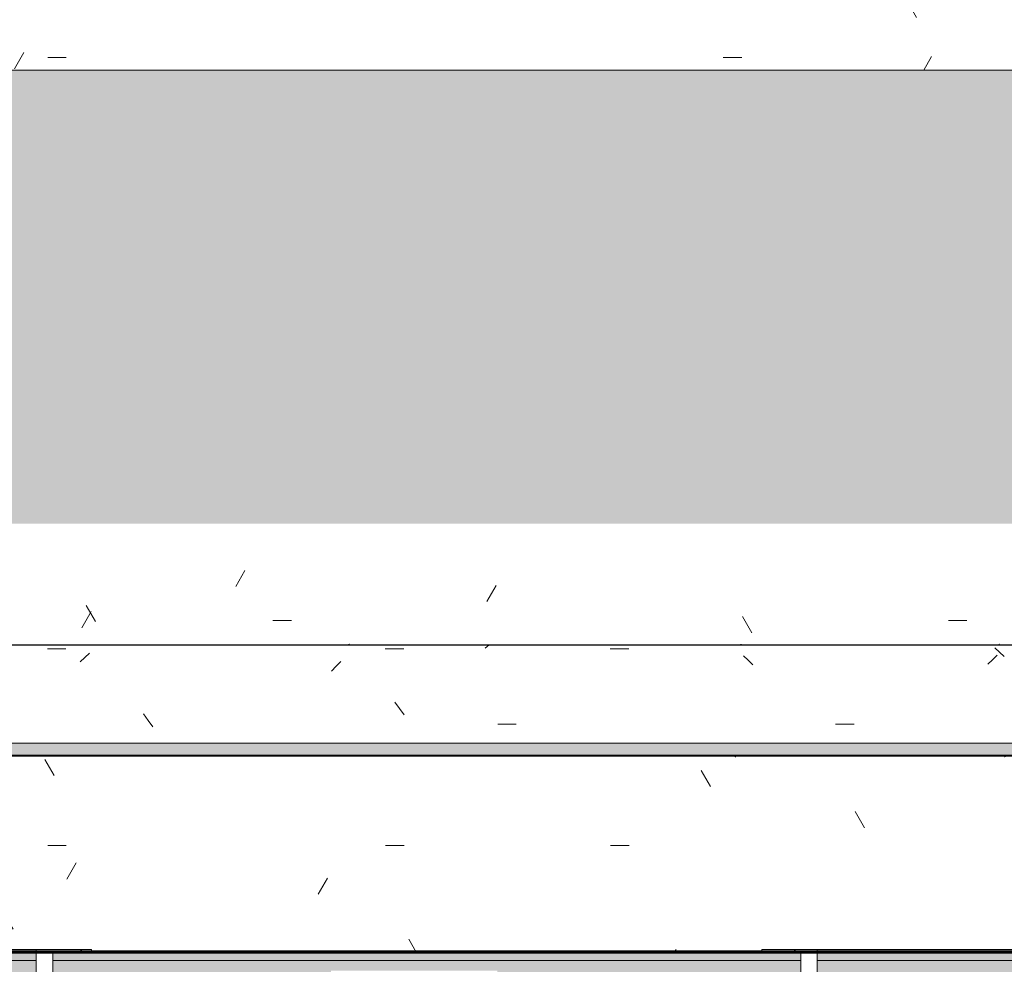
# Model space of a CAD drawing. Header units: millimetres. Extents: x -62758 to 78208, y -26429 to 33271.
# Tile 438 of 656: x -38252 to -36474, y 29860 to 31565. Entities that reach past the tile are written whole.
import ezdxf

# ---------------------------------------------------------------- set-up
doc = ezdxf.new("R2010")
doc.units = ezdxf.units.MM
for name, color, linetype, lineweight in [('A-DETL', 90, 'Continuous', 9), ('A-FLOR', 192, 'Continuous', 18), ('A-FLOR-PATT', 8, 'Continuous', 18), ('A-GENM', 13, 'Continuous', 9), ('A-GLAZ', 151, 'Continuous', 9), ('A-WALL', 113, 'Continuous', 18)]:
    doc.layers.add(name, color=color, linetype=linetype, lineweight=lineweight)
pattern_1 = [(0, (0, 0), (812.8, 203.2), [33.528, -576.072, 33.528, -576.072, -3251.2]), (0, (0, 0), (812.8, 203.2), [-1219.2, 33.528, -1185.672, 33.528, -576.072, -1422.4]), (0, (0, 0), (812.8, 203.2), [-3048, 33.528, -372.872, 33.528, -982.472]), (120, (304.8, 101.6), (-582.37636, 602.30545), [33.528, -576.072, 33.528, -576.072, -3251.2]), (120, (304.8, 101.6), (-582.37636, 602.30545), [-1219.2, 33.528, -1185.672, 33.528, -576.072, -1422.4]), (120, (304.8, 101.6), (-582.37636, 602.30545), [-3048, 33.528, -372.872, 33.528, -982.472]), (240, (406.4, 508), (-230.42364, -805.50545), [33.528, -576.072, 33.528, -576.072, -3251.2]), (240, (406.4, 508), (-230.42364, -805.50545), [-1219.2, 33.528, -1185.672, 33.528, -576.072, -1422.4]), (240, (406.4, 508), (-230.42364, -805.50545), [-3048, 33.528, -372.872, 33.528, -982.472])]
pattern_2 = [(45, (35467.05, -29804.4), (-449.013, 449.013), []), (45, (35625.8, -29804.4), (0, 898.026), []), (45, (35308.3, -29804.4), (0, 898.026), [])]
pattern_3 = [(45, (39567.05, -29804.4), (-449.013, 449.013), []), (45, (39725.8, -29804.4), (0, 898.026), []), (45, (39408.3, -29804.4), (0, 898.026), [])]

# ---------------------------------------------------------------- blocks, each defined once
blk = doc.blocks.new('FP_257-PLANTA DE IMPERMEABILIZAÇÃO - TÉRREO')
at = {"layer": 'A-GENM', "lineweight": 5}
for p, q in [((-36960.9, 30235.4), (-36961, 30235.5)), ((-36960.8, 30235.3), (-36960.9, 30235.4)), ((-36960.7, 30235.2), (-36960.8, 30235.3)), ((-36960.6, 30235.1), (-36960.7, 30235.2)), ((-36960.5, 30235), (-36960.6, 30235.1)), ((-36960.4, 30234.9), (-36960.5, 30235)), ((-36960.3, 30234.8), (-36960.4, 30234.9)), ((-36960.2, 30234.8), (-36960.3, 30234.8)), ((-36960.1, 30234.7), (-36960.2, 30234.8)), ((-36960, 30234.6), (-36960.1, 30234.7)), ((-36959.9, 30234.6), (-36960, 30234.6)), ((-36959.8, 30234.5), (-36959.9, 30234.6)), ((-36959.7, 30234.5), (-36959.8, 30234.5)), ((-36959.6, 30234.5), (-36959.7, 30234.5)), ((-36959.5, 30234.4), (-36959.6, 30234.5)), ((-36959.4, 30234.4), (-36959.5, 30234.4)), ((-36959.3, 30234.4), (-36959.4, 30234.4)), ((-36474.1, 30234.4), (-36474.2, 30234.4)), ((-36474, 30234.4), (-36474.1, 30234.4)), ((-36473.9, 30234.5), (-36474, 30234.4)), ((-36473.8, 30234.5), (-36473.9, 30234.5)), ((-36473.7, 30234.5), (-36473.8, 30234.5)), ((-36473.6, 30234.6), (-36473.7, 30234.5)), ((-36473.5, 30234.6), (-36473.6, 30234.6)), ((-36473.4, 30234.7), (-36473.5, 30234.6)), ((-36473.3, 30234.8), (-36473.4, 30234.7)), ((-36473.2, 30234.8), (-36473.3, 30234.8)), ((-36473.1, 30234.9), (-36473.2, 30234.8)), ((-36473, 30235), (-36473.1, 30234.9)), ((-36472.9, 30235.1), (-36473, 30235)), ((-36472.8, 30235.2), (-36472.9, 30235.1)), ((-36472.7, 30235.3), (-36472.8, 30235.2)), ((-36472.6, 30235.4), (-36472.7, 30235.3)), ((-36472.5, 30235.5), (-36472.6, 30235.4)), ((-35318.5, 30235.4), (-35318.6, 30235.5)), ((-35318.4, 30235.3), (-35318.5, 30235.4)), ((-35318.3, 30235.2), (-35318.4, 30235.3)), ((-35318.2, 30235.1), (-35318.3, 30235.2)), ((-35318.1, 30235), (-35318.2, 30235.1)), ((-35318, 30234.9), (-35318.1, 30235)), ((-35317.9, 30234.8), (-35318, 30234.9)), ((-35317.8, 30234.8), (-35317.9, 30234.8)), ((-35317.7, 30234.7), (-35317.8, 30234.8)), ((-35317.6, 30234.6), (-35317.7, 30234.7)), ((-35317.5, 30234.6), (-35317.6, 30234.6)), ((-35317.4, 30234.5), (-35317.5, 30234.6)), ((-35317.3, 30234.5), (-35317.4, 30234.5)), ((-35317.2, 30234.5), (-35317.3, 30234.5)), ((-35317.1, 30234.4), (-35317.2, 30234.5)), ((-35317, 30234.4), (-35317.1, 30234.4)), ((-35316.9, 30234.4), (-35317, 30234.4))]:
    blk.add_line(p, q, dxfattribs=at)
blk = doc.blocks.new('FP_258-PLANTA DE IMPERMEABILIZAÇÃO - TÉRREO')
at = {"layer": 'A-GENM', "lineweight": 5}
for p, q in [((-37657.8, 30436.9), (-37657.9, 30436.8)), ((-37657.7, 30437), (-37657.8, 30436.9)), ((-37657.6, 30437.1), (-37657.7, 30437)), ((-37657.5, 30437.2), (-37657.6, 30437.1)), ((-37657.4, 30437.2), (-37657.5, 30437.2)), ((-37657.3, 30437.3), (-37657.4, 30437.2)), ((-37657.2, 30437.3), (-37657.3, 30437.3)), ((-37657.1, 30437.4), (-37657.2, 30437.3)), ((-37657, 30437.4), (-37657.1, 30437.4)), ((-37656.9, 30437.4), (-37657, 30437.4)), ((-37656.8, 30437.5), (-37656.9, 30437.4)), ((-37656.7, 30437.5), (-37656.8, 30437.5)), ((-37656.6, 30437.5), (-37656.7, 30437.5)), ((-36950, 30437.5), (-36950.1, 30437.5)), ((-36949.9, 30437.5), (-36950, 30437.5)), ((-36949.8, 30437.4), (-36949.9, 30437.5)), ((-36949.7, 30437.4), (-36949.8, 30437.4)), ((-36949.6, 30437.4), (-36949.7, 30437.4)), ((-36949.5, 30437.3), (-36949.6, 30437.4)), ((-36949.4, 30437.3), (-36949.5, 30437.3)), ((-36949.3, 30437.2), (-36949.4, 30437.3)), ((-36949.2, 30437.2), (-36949.3, 30437.2)), ((-36949.1, 30437.1), (-36949.2, 30437.2)), ((-36949, 30437), (-36949.1, 30437.1)), ((-36948.9, 30436.9), (-36949, 30437)), ((-36948.8, 30436.8), (-36948.9, 30436.9)), ((-36484.2, 30437.2), (-36484.3, 30437.2)), ((-36484.1, 30437.3), (-36484.2, 30437.2)), ((-36484, 30437.4), (-36484.1, 30437.3)), ((-36483.9, 30437.4), (-36484, 30437.4)), ((-36483.8, 30437.4), (-36483.9, 30437.4)), ((-36483.7, 30437.5), (-36483.8, 30437.4)), ((-36483.6, 30437.5), (-36483.7, 30437.5)), ((-36483.4, 30437.5), (-36483.6, 30437.5)), ((-36483.3, 30437.5), (-36483.4, 30437.5))]:
    blk.add_line(p, q, dxfattribs=at)
blk = doc.blocks.new('FP_259-PLANTA DE IMPERMEABILIZAÇÃO - TÉRREO')
at = {"layer": 'A-GENM', "lineweight": 5}
blk.add_line((-37411.1, 30436.8), (-37411.3, 30436.7), dxfattribs=at)
blk = doc.blocks.new('FP_260-PLANTA DE IMPERMEABILIZAÇÃO - TÉRREO')
at = {"layer": 'A-GENM', "lineweight": 5}
for p, q in [((-36960.9, 30235.4), (-36961, 30235.5)), ((-36960.8, 30235.3), (-36960.9, 30235.4)), ((-36960.7, 30235.2), (-36960.8, 30235.3)), ((-36960.6, 30235.1), (-36960.7, 30235.2)), ((-36960.5, 30235), (-36960.6, 30235.1)), ((-36960.4, 30234.9), (-36960.5, 30235)), ((-36960.3, 30234.8), (-36960.4, 30234.9)), ((-36960.2, 30234.8), (-36960.3, 30234.8)), ((-36960.1, 30234.7), (-36960.2, 30234.8)), ((-36960, 30234.6), (-36960.1, 30234.7)), ((-36959.9, 30234.6), (-36960, 30234.6)), ((-36959.8, 30234.5), (-36959.9, 30234.6)), ((-36959.7, 30234.5), (-36959.8, 30234.5)), ((-36959.6, 30234.5), (-36959.7, 30234.5)), ((-36959.5, 30234.4), (-36959.6, 30234.5)), ((-36959.4, 30234.4), (-36959.5, 30234.4)), ((-36959.3, 30234.4), (-36959.4, 30234.4)), ((-36474.1, 30234.4), (-36474.2, 30234.4)), ((-36474, 30234.4), (-36474.1, 30234.4)), ((-36473.9, 30234.5), (-36474, 30234.4)), ((-36473.8, 30234.5), (-36473.9, 30234.5)), ((-36473.7, 30234.5), (-36473.8, 30234.5)), ((-36473.6, 30234.6), (-36473.7, 30234.5)), ((-36473.5, 30234.6), (-36473.6, 30234.6)), ((-36473.4, 30234.7), (-36473.5, 30234.6)), ((-36473.3, 30234.8), (-36473.4, 30234.7)), ((-36473.2, 30234.8), (-36473.3, 30234.8)), ((-36473.1, 30234.9), (-36473.2, 30234.8)), ((-36473, 30235), (-36473.1, 30234.9)), ((-36472.9, 30235.1), (-36473, 30235)), ((-36472.8, 30235.2), (-36472.9, 30235.1)), ((-36472.7, 30235.3), (-36472.8, 30235.2)), ((-36472.6, 30235.4), (-36472.7, 30235.3)), ((-36472.5, 30235.5), (-36472.6, 30235.4)), ((-35318.5, 30235.4), (-35318.6, 30235.5)), ((-35318.4, 30235.3), (-35318.5, 30235.4)), ((-35318.3, 30235.2), (-35318.4, 30235.3)), ((-35318.2, 30235.1), (-35318.3, 30235.2)), ((-35318.1, 30235), (-35318.2, 30235.1)), ((-35318, 30234.9), (-35318.1, 30235)), ((-35317.9, 30234.8), (-35318, 30234.9)), ((-35317.8, 30234.8), (-35317.9, 30234.8)), ((-35317.7, 30234.7), (-35317.8, 30234.8)), ((-35317.6, 30234.6), (-35317.7, 30234.7)), ((-35317.5, 30234.6), (-35317.6, 30234.6)), ((-35317.4, 30234.5), (-35317.5, 30234.6)), ((-35317.3, 30234.5), (-35317.4, 30234.5)), ((-35317.2, 30234.5), (-35317.3, 30234.5)), ((-35317.1, 30234.4), (-35317.2, 30234.5)), ((-35317, 30234.4), (-35317.1, 30234.4)), ((-35316.9, 30234.4), (-35317, 30234.4))]:
    blk.add_line(p, q, dxfattribs=at)
blk = doc.blocks.new('FP_261-PLANTA DE IMPERMEABILIZAÇÃO - TÉRREO')
at = {"layer": 'A-GENM', "lineweight": 5}
for p, q in [((-37657.7, 30436.9), (-37657.8, 30436.8)), ((-37657.6, 30437), (-37657.7, 30436.9)), ((-37657.5, 30437.1), (-37657.6, 30437)), ((-37657.4, 30437.2), (-37657.5, 30437.2)), ((-37657.5, 30437.2), (-37657.5, 30437.1)), ((-37657.3, 30437.3), (-37657.4, 30437.2)), ((-37657.2, 30437.3), (-37657.3, 30437.3)), ((-37657.1, 30437.4), (-37657.2, 30437.3)), ((-37657, 30437.4), (-37657.1, 30437.4)), ((-37656.9, 30437.4), (-37657, 30437.4)), ((-37656.8, 30437.5), (-37656.9, 30437.4)), ((-37656.7, 30437.5), (-37656.8, 30437.5)), ((-37656.6, 30437.5), (-37656.7, 30437.5)), ((-36950, 30437.5), (-36950.1, 30437.5)), ((-36949.9, 30437.5), (-36950, 30437.5)), ((-36949.8, 30437.4), (-36949.9, 30437.5)), ((-36949.7, 30437.4), (-36949.8, 30437.4)), ((-36949.6, 30437.4), (-36949.7, 30437.4)), ((-36949.5, 30437.3), (-36949.6, 30437.4)), ((-36949.4, 30437.3), (-36949.5, 30437.3)), ((-36949.3, 30437.2), (-36949.4, 30437.3)), ((-36949.2, 30437.2), (-36949.3, 30437.2)), ((-36949.1, 30437.1), (-36949.2, 30437.2)), ((-36949, 30437), (-36949.1, 30437.1)), ((-36948.9, 30436.9), (-36949, 30437)), ((-36948.8, 30436.8), (-36948.9, 30436.9)), ((-36484.2, 30437.2), (-36484.3, 30437.2)), ((-36484.1, 30437.3), (-36484.2, 30437.2)), ((-36484, 30437.3), (-36484.1, 30437.3)), ((-36483.9, 30437.4), (-36484, 30437.3)), ((-36483.7, 30437.4), (-36483.9, 30437.4)), ((-36483.6, 30437.5), (-36483.7, 30437.4)), ((-36483.5, 30437.5), (-36483.6, 30437.5)), ((-36483.4, 30437.5), (-36483.5, 30437.5)), ((-36483.3, 30437.5), (-36483.4, 30437.5))]:
    blk.add_line(p, q, dxfattribs=at)
blk = doc.blocks.new('FP_262-PLANTA DE IMPERMEABILIZAÇÃO - TÉRREO')
at = {"layer": 'A-GENM', "lineweight": 5}
for p, q in [((-36961.1, 30235.5), (-36961.2, 30235.6)), ((-36961, 30235.4), (-36961.1, 30235.5)), ((-36960.9, 30235.3), (-36961, 30235.4)), ((-36960.8, 30235.2), (-36960.9, 30235.3)), ((-36960.7, 30235.1), (-36960.8, 30235.2)), ((-36960.6, 30235), (-36960.7, 30235.1)), ((-36960.5, 30234.9), (-36960.6, 30235)), ((-36960.4, 30234.8), (-36960.5, 30234.9)), ((-36960.3, 30234.7), (-36960.4, 30234.8)), ((-36960.2, 30234.7), (-36960.3, 30234.7)), ((-36960.1, 30234.6), (-36960.2, 30234.7)), ((-36960, 30234.6), (-36960.1, 30234.6)), ((-36959.9, 30234.5), (-36960, 30234.6)), ((-36959.8, 30234.5), (-36959.9, 30234.5)), ((-36959.7, 30234.5), (-36959.8, 30234.5)), ((-36959.6, 30234.4), (-36959.7, 30234.5)), ((-36959.5, 30234.4), (-36959.6, 30234.4)), ((-36959.4, 30234.4), (-36959.5, 30234.4)), ((-36474, 30234.4), (-36474.1, 30234.4)), ((-36473.9, 30234.4), (-36474, 30234.4)), ((-36473.8, 30234.5), (-36473.9, 30234.4)), ((-36473.7, 30234.5), (-36473.8, 30234.5)), ((-36473.6, 30234.5), (-36473.7, 30234.5)), ((-36473.5, 30234.6), (-36473.6, 30234.5)), ((-36473.4, 30234.6), (-36473.5, 30234.6)), ((-36473.3, 30234.7), (-36473.4, 30234.6)), ((-36473.2, 30234.8), (-36473.3, 30234.7)), ((-36473.1, 30234.8), (-36473.2, 30234.8)), ((-36473, 30234.9), (-36473.1, 30234.8)), ((-36472.9, 30235), (-36473, 30234.9)), ((-36472.8, 30235.1), (-36472.9, 30235)), ((-36472.7, 30235.2), (-36472.8, 30235.1)), ((-36472.6, 30235.3), (-36472.7, 30235.2)), ((-36472.5, 30235.4), (-36472.6, 30235.3)), ((-36472.4, 30235.5), (-36472.5, 30235.4)), ((-35318.5, 30235.4), (-35318.6, 30235.5)), ((-35318.4, 30235.3), (-35318.5, 30235.4)), ((-35318.3, 30235.2), (-35318.4, 30235.3)), ((-35318.2, 30235.1), (-35318.3, 30235.2)), ((-35318.1, 30235), (-35318.2, 30235.1)), ((-35318, 30234.9), (-35318.1, 30235)), ((-35317.9, 30234.8), (-35318, 30234.9)), ((-35317.8, 30234.8), (-35317.9, 30234.8)), ((-35317.7, 30234.7), (-35317.8, 30234.8)), ((-35317.6, 30234.6), (-35317.7, 30234.7)), ((-35317.5, 30234.6), (-35317.6, 30234.6)), ((-35317.4, 30234.5), (-35317.5, 30234.6)), ((-35317.3, 30234.5), (-35317.4, 30234.5)), ((-35317.2, 30234.5), (-35317.3, 30234.5)), ((-35317.1, 30234.4), (-35317.2, 30234.5)), ((-35317, 30234.4), (-35317.1, 30234.4)), ((-35316.9, 30234.4), (-35317, 30234.4))]:
    blk.add_line(p, q, dxfattribs=at)
blk = doc.blocks.new('FP_263-PLANTA DE IMPERMEABILIZAÇÃO - TÉRREO')
at = {"layer": 'A-GENM', "lineweight": 5}
for p, q in [((-37657.7, 30436.9), (-37657.8, 30436.8)), ((-37657.6, 30437), (-37657.7, 30436.9)), ((-37657.5, 30437.1), (-37657.6, 30437)), ((-37657.4, 30437.2), (-37657.5, 30437.1)), ((-37657.3, 30437.2), (-37657.4, 30437.2)), ((-37657.2, 30437.3), (-37657.3, 30437.2)), ((-37657.1, 30437.3), (-37657.2, 30437.3)), ((-37657, 30437.4), (-37657.1, 30437.3)), ((-37656.9, 30437.4), (-37657, 30437.4)), ((-37656.8, 30437.4), (-37656.9, 30437.4)), ((-37656.7, 30437.5), (-37656.8, 30437.4)), ((-37656.6, 30437.5), (-37656.7, 30437.5)), ((-37656.5, 30437.5), (-37656.6, 30437.5)), ((-36950, 30437.5), (-36950.1, 30437.5)), ((-36949.9, 30437.5), (-36950, 30437.5)), ((-36949.8, 30437.4), (-36949.9, 30437.5)), ((-36949.7, 30437.4), (-36949.8, 30437.4)), ((-36949.6, 30437.4), (-36949.7, 30437.4)), ((-36949.5, 30437.3), (-36949.6, 30437.4)), ((-36949.4, 30437.2), (-36949.5, 30437.3)), ((-36949.5, 30437.3), (-36949.5, 30437.3)), ((-36949.3, 30437.2), (-36949.4, 30437.2)), ((-36949.2, 30437.1), (-36949.3, 30437.2)), ((-36949.1, 30437), (-36949.2, 30437.1)), ((-36949, 30436.9), (-36949.1, 30437)), ((-36948.9, 30436.8), (-36949, 30436.9)), ((-36484.2, 30437.2), (-36484.3, 30437.2)), ((-36484.1, 30437.3), (-36484.2, 30437.2)), ((-36484, 30437.3), (-36484.1, 30437.3)), ((-36483.9, 30437.4), (-36484, 30437.3)), ((-36483.8, 30437.4), (-36483.9, 30437.4)), ((-36483.7, 30437.4), (-36483.8, 30437.4)), ((-36483.6, 30437.5), (-36483.7, 30437.4)), ((-36483.5, 30437.5), (-36483.6, 30437.5)), ((-36483.4, 30437.5), (-36483.5, 30437.5))]:
    blk.add_line(p, q, dxfattribs=at)
blk = doc.blocks.new('FP_264-PLANTA DE IMPERMEABILIZAÇÃO - TÉRREO')
at = {"layer": 'A-GENM', "lineweight": 5}
for p, q in [((-36961, 30235.4), (-36961.1, 30235.6)), ((-36960.9, 30235.3), (-36961, 30235.4)), ((-36960.8, 30235.2), (-36960.9, 30235.3)), ((-36960.7, 30235.1), (-36960.8, 30235.2)), ((-36960.6, 30235), (-36960.7, 30235.1)), ((-36960.5, 30234.9), (-36960.6, 30235)), ((-36960.4, 30234.8), (-36960.5, 30234.9)), ((-36960.3, 30234.8), (-36960.4, 30234.8)), ((-36960.2, 30234.7), (-36960.3, 30234.8)), ((-36960.1, 30234.6), (-36960.2, 30234.7)), ((-36960, 30234.6), (-36960.1, 30234.6)), ((-36959.9, 30234.5), (-36960, 30234.6)), ((-36959.8, 30234.5), (-36959.9, 30234.5)), ((-36959.7, 30234.5), (-36959.8, 30234.5)), ((-36959.6, 30234.4), (-36959.7, 30234.5)), ((-36959.5, 30234.4), (-36959.6, 30234.4)), ((-36959.4, 30234.4), (-36959.5, 30234.4)), ((-36474, 30234.4), (-36474.1, 30234.4)), ((-36473.9, 30234.4), (-36474, 30234.4)), ((-36473.8, 30234.5), (-36473.9, 30234.4)), ((-36473.7, 30234.5), (-36473.8, 30234.5)), ((-36473.6, 30234.5), (-36473.7, 30234.5)), ((-36473.5, 30234.6), (-36473.6, 30234.5)), ((-36473.4, 30234.6), (-36473.5, 30234.6)), ((-36473.3, 30234.7), (-36473.4, 30234.6)), ((-36473.2, 30234.8), (-36473.3, 30234.7)), ((-36473.1, 30234.8), (-36473.2, 30234.8)), ((-36473, 30234.9), (-36473.1, 30234.8)), ((-36472.9, 30235), (-36473, 30234.9)), ((-36472.8, 30235.1), (-36472.9, 30235)), ((-36472.7, 30235.2), (-36472.8, 30235.1)), ((-36472.6, 30235.3), (-36472.7, 30235.2)), ((-36472.5, 30235.4), (-36472.6, 30235.3)), ((-36472.4, 30235.5), (-36472.5, 30235.4)), ((-35318.5, 30235.4), (-35318.6, 30235.5)), ((-35318.4, 30235.3), (-35318.5, 30235.4)), ((-35318.3, 30235.2), (-35318.4, 30235.3)), ((-35318.2, 30235.1), (-35318.3, 30235.2)), ((-35318.1, 30235), (-35318.2, 30235.1)), ((-35318, 30234.9), (-35318.1, 30235)), ((-35317.9, 30234.8), (-35318, 30234.9)), ((-35317.8, 30234.8), (-35317.9, 30234.8)), ((-35317.7, 30234.7), (-35317.8, 30234.8)), ((-35317.6, 30234.6), (-35317.7, 30234.7)), ((-35317.5, 30234.6), (-35317.6, 30234.6)), ((-35317.4, 30234.5), (-35317.5, 30234.6)), ((-35317.3, 30234.5), (-35317.4, 30234.5)), ((-35317.2, 30234.5), (-35317.3, 30234.5)), ((-35317.1, 30234.4), (-35317.2, 30234.5)), ((-35317, 30234.4), (-35317.1, 30234.4)), ((-35316.9, 30234.4), (-35317, 30234.4))]:
    blk.add_line(p, q, dxfattribs=at)
blk = doc.blocks.new('FP_265-PLANTA DE IMPERMEABILIZAÇÃO - TÉRREO')
at = {"layer": 'A-GENM', "lineweight": 5}
for p, q in [((-37657.7, 30436.9), (-37657.8, 30436.8)), ((-37657.6, 30437), (-37657.7, 30436.9)), ((-37657.5, 30437.1), (-37657.6, 30437)), ((-37657.4, 30437.2), (-37657.5, 30437.1)), ((-37657.3, 30437.2), (-37657.4, 30437.2)), ((-37657.2, 30437.3), (-37657.3, 30437.2)), ((-37657.1, 30437.3), (-37657.2, 30437.3)), ((-37657, 30437.4), (-37657.1, 30437.3)), ((-37656.9, 30437.4), (-37657, 30437.4)), ((-37656.8, 30437.5), (-37656.9, 30437.4)), ((-37656.7, 30437.5), (-37656.8, 30437.5)), ((-37656.6, 30437.5), (-37656.7, 30437.5)), ((-37656.5, 30437.5), (-37656.6, 30437.5)), ((-36950.1, 30437.5), (-36950.2, 30437.5)), ((-36950, 30437.5), (-36950.1, 30437.5)), ((-36949.9, 30437.4), (-36950, 30437.5)), ((-36949.8, 30437.4), (-36949.9, 30437.4)), ((-36949.7, 30437.4), (-36949.8, 30437.4)), ((-36949.6, 30437.3), (-36949.7, 30437.4)), ((-36949.5, 30437.3), (-36949.6, 30437.3)), ((-36949.4, 30437.2), (-36949.5, 30437.3)), ((-36949.3, 30437.2), (-36949.4, 30437.2)), ((-36949.2, 30437.1), (-36949.3, 30437.2)), ((-36949.1, 30437), (-36949.2, 30437.1)), ((-36949, 30436.9), (-36949.1, 30437)), ((-36948.9, 30436.8), (-36949, 30436.9)), ((-36484.2, 30437.2), (-36484.3, 30437.1)), ((-36484.1, 30437.3), (-36484.2, 30437.2)), ((-36484, 30437.3), (-36484.1, 30437.3)), ((-36483.9, 30437.4), (-36484, 30437.3)), ((-36483.8, 30437.4), (-36483.9, 30437.4)), ((-36483.7, 30437.4), (-36483.8, 30437.4)), ((-36483.6, 30437.5), (-36483.7, 30437.4)), ((-36483.5, 30437.5), (-36483.6, 30437.5)), ((-36483.4, 30437.5), (-36483.5, 30437.5))]:
    blk.add_line(p, q, dxfattribs=at)
blk = doc.blocks.new('FP_266-PLANTA DE IMPERMEABILIZAÇÃO - TÉRREO')
at = {"layer": 'A-GENM', "color": 130, "lineweight": 5}
blk.add_line((-41332, 30235.6), (-33760.6, 30235.6), dxfattribs=at)
at = {"layer": 'A-GENM', "lineweight": 5}
for p, q in [((-36962.2, 30237.2), (-36962.3, 30237.4)), ((-36962.1, 30237.1), (-36962.2, 30237.2)), ((-36962, 30236.9), (-36962.1, 30237.1)), ((-36961.9, 30236.7), (-36962, 30236.9)), ((-36961.8, 30236.5), (-36961.9, 30236.7)), ((-36961.7, 30236.4), (-36961.8, 30236.5)), ((-36961.6, 30236.2), (-36961.7, 30236.4)), ((-36961.5, 30236.1), (-36961.6, 30236.2)), ((-36961.4, 30235.9), (-36961.5, 30236.1)), ((-36961.3, 30235.8), (-36961.4, 30235.9)), ((-36961.2, 30235.7), (-36961.3, 30235.8)), ((-36961.1, 30235.5), (-36961.2, 30235.7)), ((-36961, 30235.4), (-36961.1, 30235.5)), ((-36960.9, 30235.3), (-36961, 30235.4)), ((-36960.8, 30235.2), (-36960.9, 30235.3)), ((-36960.7, 30235.1), (-36960.8, 30235.2)), ((-36960.6, 30235), (-36960.7, 30235.1)), ((-36960.5, 30234.9), (-36960.6, 30235)), ((-36960.4, 30234.8), (-36960.5, 30234.9)), ((-36960.3, 30234.8), (-36960.4, 30234.8)), ((-36960.2, 30234.7), (-36960.3, 30234.8)), ((-36960.1, 30234.6), (-36960.2, 30234.7)), ((-36960, 30234.6), (-36960.1, 30234.6)), ((-36959.9, 30234.5), (-36960, 30234.6)), ((-36959.8, 30234.5), (-36959.9, 30234.5)), ((-36959.7, 30234.5), (-36959.8, 30234.5)), ((-36959.6, 30234.4), (-36959.7, 30234.5)), ((-36959.5, 30234.4), (-36959.6, 30234.4)), ((-36959.4, 30234.4), (-36959.5, 30234.4))]:
    blk.add_line(p, q, dxfattribs=at)
blk = doc.blocks.new('FP_267-PLANTA DE IMPERMEABILIZAÇÃO - TÉRREO')
at = {"layer": 'A-GENM', "lineweight": 5}
for p, q in [((-37657.7, 30436.9), (-37657.8, 30436.8)), ((-37657.6, 30437), (-37657.7, 30436.9)), ((-37657.5, 30437.1), (-37657.6, 30437)), ((-37657.4, 30437.2), (-37657.5, 30437.1)), ((-37657.3, 30437.2), (-37657.4, 30437.2)), ((-37657.2, 30437.3), (-37657.3, 30437.2)), ((-37657.1, 30437.3), (-37657.2, 30437.3)), ((-37657, 30437.4), (-37657.1, 30437.3)), ((-37656.9, 30437.4), (-37657, 30437.4)), ((-37656.8, 30437.4), (-37656.9, 30437.4)), ((-37656.7, 30437.5), (-37656.8, 30437.4)), ((-37656.6, 30437.5), (-37656.7, 30437.5)), ((-37656.5, 30437.5), (-37656.6, 30437.5)), ((-36950.1, 30437.5), (-36950.2, 30437.5)), ((-36950, 30437.5), (-36950.1, 30437.5)), ((-36949.9, 30437.4), (-36950, 30437.5)), ((-36949.8, 30437.4), (-36949.9, 30437.4)), ((-36949.7, 30437.4), (-36949.8, 30437.4)), ((-36949.6, 30437.3), (-36949.7, 30437.4)), ((-36949.5, 30437.3), (-36949.6, 30437.3)), ((-36949.4, 30437.2), (-36949.5, 30437.3)), ((-36949.3, 30437.2), (-36949.4, 30437.2)), ((-36949.2, 30437.1), (-36949.3, 30437.2)), ((-36949.1, 30437), (-36949.2, 30437.1)), ((-36949, 30436.9), (-36949.1, 30437)), ((-36948.9, 30436.8), (-36949, 30436.9)), ((-36484.2, 30437.2), (-36484.3, 30437.1)), ((-36484.1, 30437.3), (-36484.2, 30437.2)), ((-36484, 30437.3), (-36484.1, 30437.3)), ((-36483.9, 30437.4), (-36484, 30437.3)), ((-36483.8, 30437.4), (-36483.9, 30437.4)), ((-36483.7, 30437.4), (-36483.8, 30437.4)), ((-36483.6, 30437.5), (-36483.7, 30437.4)), ((-36483.5, 30437.5), (-36483.6, 30437.5)), ((-36483.4, 30437.5), (-36483.5, 30437.5)), ((-36483.3, 30437.5), (-36483.4, 30437.5))]:
    blk.add_line(p, q, dxfattribs=at)
blk = doc.blocks.new('FP_268-PLANTA DE IMPERMEABILIZAÇÃO - TÉRREO')
at = {"layer": 'A-GENM', "lineweight": 5}
for p, q in [((-38201.6, 30429.5), (-38168.1, 30429.5)), ((-37592, 30429.5), (-37558.5, 30429.5)), ((-37404.1, 30436.8), (-37411.3, 30430.8)), ((-37185.6, 30429.5), (-37152.1, 30429.5)), ((-36483.2, 30423.5), (-36491.5, 30430.9)), ((-38134, 30413.8), (-38142.4, 30405.6)), ((-38125.7, 30421.6), (-38134, 30413.8)), ((-36936.7, 30408.8), (-36945.1, 30416.8)), ((-36928.3, 30400.3), (-36936.7, 30408.8)), ((-36495.8, 30409.7), (-36504.2, 30401.4)), ((-36487.4, 30417.7), (-36495.8, 30409.7)), ((-36474.8, 30415.8), (-36483.2, 30423.5)), ((-37680.5, 30398.1), (-37688.9, 30389.2)), ((-37672.1, 30406.7), (-37680.5, 30398.1)), ((-37566.2, 30321.8), (-37574.6, 30332.9)), ((-37557.9, 30310.4), (-37566.2, 30321.8)), ((-38019.8, 30300.2), (-38028.2, 30311.8)), ((-38011.4, 30288.3), (-38019.8, 30300.2)), ((-37388.8, 30293.6), (-37355.3, 30293.6)), ((-36779.2, 30293.6), (-36745.7, 30293.6))]:
    blk.add_line(p, q, dxfattribs=at)
blk = doc.blocks.new('FP_269-PLANTA DE IMPERMEABILIZAÇÃO - TÉRREO')
at = {"layer": 'A-GENM', "color": 130, "lineweight": 5}
blk.add_line((-33760.6, 30436.3), (-41332, 30436.3), dxfattribs=at)
at = {"layer": 'A-GENM', "lineweight": 5}
for p, q in [((-37657.7, 30436.9), (-37657.8, 30436.8)), ((-37657.6, 30437), (-37657.7, 30436.9)), ((-37657.5, 30437.1), (-37657.6, 30437)), ((-37657.4, 30437.2), (-37657.5, 30437.1)), ((-37657.3, 30437.2), (-37657.4, 30437.2)), ((-37657.2, 30437.3), (-37657.3, 30437.2)), ((-37657.1, 30437.3), (-37657.2, 30437.3)), ((-37657, 30437.4), (-37657.1, 30437.3)), ((-37656.9, 30437.4), (-37657, 30437.4)), ((-37656.8, 30437.4), (-37656.9, 30437.4)), ((-37656.7, 30437.5), (-37656.8, 30437.4)), ((-37656.6, 30437.5), (-37656.7, 30437.5)), ((-37656.5, 30437.5), (-37656.6, 30437.5)), ((-36950.1, 30437.5), (-36950.2, 30437.5)), ((-36950, 30437.5), (-36950.1, 30437.5)), ((-36949.9, 30437.4), (-36950, 30437.5)), ((-36949.8, 30437.4), (-36949.9, 30437.4)), ((-36949.7, 30437.4), (-36949.8, 30437.4)), ((-36949.6, 30437.3), (-36949.7, 30437.4)), ((-36949.5, 30437.3), (-36949.6, 30437.3)), ((-36949.4, 30437.2), (-36949.5, 30437.3)), ((-36949.3, 30437.2), (-36949.4, 30437.2)), ((-36949.2, 30437.1), (-36949.3, 30437.2)), ((-36949.1, 30437), (-36949.2, 30437.1)), ((-36949, 30436.9), (-36949.1, 30437)), ((-36948.9, 30436.8), (-36949, 30436.9)), ((-36484.2, 30437.2), (-36484.3, 30437.1)), ((-36484.1, 30437.3), (-36484.2, 30437.2)), ((-36484, 30437.3), (-36484.1, 30437.3)), ((-36483.9, 30437.4), (-36484, 30437.3)), ((-36483.8, 30437.4), (-36483.9, 30437.4)), ((-36483.7, 30437.4), (-36483.8, 30437.4)), ((-36483.6, 30437.5), (-36483.7, 30437.4)), ((-36483.5, 30437.5), (-36483.6, 30437.5)), ((-36483.4, 30437.5), (-36483.5, 30437.5)), ((-36483.3, 30437.5), (-36483.4, 30437.5))]:
    blk.add_line(p, q, dxfattribs=at)
blk = doc.blocks.new('Brises31 - Brises-5076827-PLANTA DE IMPERMEABILIZAÇÃO - TÉRREO')
at = {"layer": 'A-GENM', "lineweight": 5}
blk.add_hatch(color=41, dxfattribs=at).paths.add_polyline_path([(-41334.5, 30237.3), (-33760.6, 30237.3), (-33760.6, 30259.2), (-41334.5, 30259.2), (-41334.5, 30242.8)])
at = {"layer": 'A-GENM', "color": 130, "lineweight": 5}
blk.add_line((-33760.6, 30435.8), (-41332, 30435.8), dxfattribs=at)
at = {"layer": 'A-GENM', "color": 90}
for p, q in [((-33760.6, 30259.2), (-41334.5, 30259.2)), ((-41334.5, 30237.3), (-33760.6, 30237.3))]:
    blk.add_line(p, q, dxfattribs=at)
at = {"layer": 'A-GENM', "color": 130, "lineweight": 5}
for name in ['FP_269-PLANTA DE IMPERMEABILIZAÇÃO - TÉRREO', 'FP_268-PLANTA DE IMPERMEABILIZAÇÃO - TÉRREO', 'FP_258-PLANTA DE IMPERMEABILIZAÇÃO - TÉRREO', 'FP_261-PLANTA DE IMPERMEABILIZAÇÃO - TÉRREO', 'FP_263-PLANTA DE IMPERMEABILIZAÇÃO - TÉRREO', 'FP_265-PLANTA DE IMPERMEABILIZAÇÃO - TÉRREO', 'FP_267-PLANTA DE IMPERMEABILIZAÇÃO - TÉRREO', 'FP_259-PLANTA DE IMPERMEABILIZAÇÃO - TÉRREO', 'FP_266-PLANTA DE IMPERMEABILIZAÇÃO - TÉRREO', 'FP_262-PLANTA DE IMPERMEABILIZAÇÃO - TÉRREO', 'FP_264-PLANTA DE IMPERMEABILIZAÇÃO - TÉRREO', 'FP_257-PLANTA DE IMPERMEABILIZAÇÃO - TÉRREO', 'FP_260-PLANTA DE IMPERMEABILIZAÇÃO - TÉRREO']:
    blk.add_blockref(name, (0, 0), dxfattribs=at)
blk = doc.blocks.new('FLEX-ESQ_MAXIM-AR_VIDRO-5F-bandeira - 275x140cm-5FLS-ALU-3_0cmFolha-V348-PLANTA DE IMPERMEABILIZAÇÃO - TÉRREO')
at = {"layer": 'A-GLAZ', "lineweight": 5}
h = blk.add_hatch(dxfattribs=at)
h.set_pattern_fill('FP_181', color=256, style=0, pattern_type=2)
h.set_pattern_definition(pattern_2)
h.paths.add_polyline_path([(1375, 77.5), (1445, 77.5), (1445, 82.5), (1345, 82.5), (1345, 77.5)])
h.paths.add_polyline_path([(-1345, 77.5), (-1345, 82.5), (-1445, 81.4), (-1445, 77.5), (-1375, 77.5)])
h = blk.add_hatch(dxfattribs=at)
h.set_pattern_fill('FP_181', color=256, style=0, pattern_type=2)
h.set_pattern_definition(pattern_2)
h.paths.add_polyline_path([(1375, 17.5), (1375, 77.5), (1345, 77.5), (1345, 17.5)])
h.paths.add_polyline_path([(-1345, 17.5), (-1345, 77.5), (-1375, 77.5), (-1375, 17.5)])
for points in [[(287, 77.5), (1345, 77.5), (1345, 82.5), (-1345, 82.5), (-1345, 77.5), (257, 77.5)], [(-1345, 32.5), (-831, 32.5), (-831, 62.5), (-1345, 62.5)]]:
    blk.add_hatch(color=252, dxfattribs=at).paths.add_polyline_path(points)
h = blk.add_hatch(color=252, dxfattribs=at)
h.paths.add_polyline_path([(1340.2, 17.5), (1345, 17.5), (1345, 32.5), (831, 32.5), (831, 17.5), (1295, 17.5)])
h.paths.add_polyline_path([(-703.4, 17.5), (257, 17.5), (257, 32.5), (-257, 32.5), (-257, 62.5), (257, 62.5), (257, 77.5), (-801, 77.5), (-801, 62.5), (-287, 62.5), (-287, 32.5), (-801, 32.5), (-801, 17.5), (-751, 17.5)])
h.paths.add_polyline_path([(-1214.3, 17.5), (-831, 17.5), (-831, 32.5), (-1345, 32.5), (-1345, 17.5), (-1295, 17.5)])
h.paths.add_polyline_path([(287, 17.5), (801, 17.5), (801, 32.5), (287, 32.5)])
h.paths.add_polyline_path([(287, 62.5), (801, 62.5), (801, 77.5), (287, 77.5)])
h.paths.add_polyline_path([(881, 62.5), (1345, 62.5), (1345, 77.5), (831, 77.5), (831, 62.5)])
h.paths.add_polyline_path([(-881, 62.5), (-831, 62.5), (-831, 77.5), (-1345, 77.5), (-1345, 62.5), (-1108.9, 62.5)])
at = {"layer": 'A-GLAZ', "color": 90}
for p, q in [((-1445, 82.5), (-1345, 82.5)), ((-1445, 77.5), (-1445, 82.5)), ((-1345, 77.5), (-1445, 77.5)), ((-1375, 77.5), (-1345, 77.5)), ((-1375, 17.5), (-1375, 77.5)), ((-1345, 82.5), (-1345, 77.5)), ((-1345, 77.5), (-1345, 62.5))]:
    blk.add_line(p, q, dxfattribs=at)
at = {"layer": 'A-GLAZ', "color": 130, "lineweight": 5}
for p, q in [((-1345, 82.5), (1345, 82.5)), ((-831, 77.5), (-1345, 77.5)), ((-1345, 77.5), (-831, 77.5)), ((-831, 62.5), (-1345, 62.5)), ((-1345, 62.5), (-1345, 32.5))]:
    blk.add_line(p, q, dxfattribs=at)
blk = doc.blocks.new('FLEX-ESQ_MAXIM-AR_VIDRO-5F-bandeira - 275x140cm-5FLS-ALU-3_0cmFolha-V351-PLANTA DE IMPERMEABILIZAÇÃO - TÉRREO')
at = {"layer": 'A-GLAZ', "lineweight": 5}
h = blk.add_hatch(dxfattribs=at)
h.set_pattern_fill('FP_183', color=256, style=0, pattern_type=2)
h.set_pattern_definition(pattern_3)
h.paths.add_polyline_path([(-1375, 77.5), (-1345, 77.5), (-1345, 82.5), (-1445, 81.4), (-1445, 77.5)])
h.paths.add_polyline_path([(1353, 77.5), (1445, 77.5), (1445, 82.5), (1345, 82.5), (1345, 77.5)])
h = blk.add_hatch(dxfattribs=at)
h.set_pattern_fill('FP_183', color=256, style=0, pattern_type=2)
h.set_pattern_definition(pattern_3)
h.paths.add_polyline_path([(1375, 17.5), (1375, 77.5), (1345, 77.5), (1345, 17.5), (1353, 17.5)])
h.paths.add_polyline_path([(-1345, 17.5), (-1345, 77.5), (-1375, 77.5), (-1375, 17.5)])
for points in [[(-1345, 77.5), (1345, 77.5), (1345, 82.5), (-1345, 82.5)], [(831, 32.5), (1345, 32.5), (1345, 62.5), (831, 62.5)]]:
    blk.add_hatch(color=252, dxfattribs=at).paths.add_polyline_path(points)
h = blk.add_hatch(color=252, dxfattribs=at)
h.paths.add_polyline_path([(-337, 17.5), (257, 17.5), (257, 32.5), (-257, 32.5), (-257, 62.5), (257, 62.5), (257, 77.5), (-801, 77.5), (-801, 62.5), (-287, 62.5), (-287, 32.5), (-801, 32.5), (-801, 17.5), (-690.6, 17.5)])
h.paths.add_polyline_path([(1295, 17.5), (1345, 17.5), (1345, 32.5), (831, 32.5), (831, 17.5), (881, 17.5)])
h.paths.add_polyline_path([(287, 17.5), (801, 17.5), (801, 32.5), (287, 32.5)])
h.paths.add_polyline_path([(-1201.5, 17.5), (-831, 17.5), (-831, 32.5), (-1345, 32.5), (-1345, 17.5), (-1295, 17.5)])
h.paths.add_polyline_path([(287, 62.5), (801, 62.5), (801, 77.5), (287, 77.5)])
h.paths.add_polyline_path([(1345, 62.5), (1345, 77.5), (831, 77.5), (831, 62.5), (1295, 62.5)])
h.paths.add_polyline_path([(-831, 62.5), (-831, 77.5), (-1345, 77.5), (-1345, 62.5), (-881, 62.5)])
at = {"layer": 'A-GLAZ', "color": 130, "lineweight": 5}
for p, q in [((-1345, 82.5), (1345, 82.5)), ((1345, 77.5), (831, 77.5)), ((831, 77.5), (1345, 77.5)), ((1345, 62.5), (831, 62.5)), ((1345, 32.5), (1345, 62.5))]:
    blk.add_line(p, q, dxfattribs=at)
at = {"layer": 'A-GLAZ', "color": 90}
for p, q in [((1345, 82.5), (1445, 82.5)), ((1345, 77.5), (1345, 82.5)), ((1445, 77.5), (1345, 77.5)), ((1345, 62.5), (1345, 77.5)), ((1345, 77.5), (1375, 77.5)), ((1375, 77.5), (1375, 17.5)), ((1445, 82.5), (1445, 77.5))]:
    blk.add_line(p, q, dxfattribs=at)
blk = doc.blocks.new('BE-PMSa-MOD-ARQ-ESCOLA-EX-000-R_0056_rvt-1-PLANTA DE IMPERMEABILIZAÇÃO - TÉRREO')
at = {"layer": 'A-FLOR-PATT', "lineweight": 5}
h = blk.add_hatch(dxfattribs=at)
h.set_pattern_fill('FP_4', color=31, style=0, pattern_type=2)
h.set_pattern_definition(pattern_1)
h.paths.add_polyline_path([(-39533.5, 31473.9), (-33457, 31473.9), (-33457, 31476.9), (-33454.5, 31476.9), (-33454.5, 32775.7), (-39533.5, 32847.3), (-39533.5, 32089.1)])
h = blk.add_hatch(dxfattribs=at)
h.set_pattern_fill('FP_4', color=215, style=0, pattern_type=2)
h.set_pattern_definition(pattern_1)
h.paths.add_polyline_path([(-9894.9, -23902.2), (-9894.9, -23327.9), (-9939.9, -23327.9), (-9939.9, -23357.9), (-10019.9, -23357.9), (-10019.9, -23327.9), (-26607, -23327.9), (-26607, -23325.4), (-59610, -23325.4), (-59610, 2311.5), (-59500, 2311.5), (-59500, 2401), (-59098, 2401), (-59098, 2311.5), (-58107, 2311.5), (-58107, 7537.9), (-58235.9, 7537.9), (-58235.9, 7975.9), (-58107, 7975.9), (-58107, 15242.9), (-58235.9, 15242.9), (-58235.9, 15680.9), (-58107, 15680.9), (-58107, 16678.4), (-58186.4, 16678.4), (-58186.4, 17015.4), (-58107, 17015.4), (-58107, 20532.9), (-58186.4, 20532.9), (-58186.4, 20869.9), (-58107, 20869.9), (-58107, 21622.4), (-58235.9, 21622.4), (-58235.9, 22060.4), (-58107, 22060.4), (-58107, 29481.7), (-58238.4, 29481.7), (-58238.4, 29927), (-58107, 29927), (-58107, 30838.5), (-57817, 30838.5), (-57817, 30656.9), (-45242, 30657), (-45242, 30838.5), (-44952, 30838.5), (-44952, 30656.9), (-44949.5, 30656.9), (-44949.5, 29918.5), (-44820.5, 29918.5), (-44820.5, 29879.1), (-41729.5, 29879.1), (-41729.5, 29893.7), (-41622, 29893.7), (-41622, 30838.5), (-41332, 30838.5), (-41332, 30655.3), (-33747, 30655.6), (-33747, 30838.5), (-33457, 30839.5), (-33457, 31473.9), (-58704.3, 31473.9), (-58704.3, 5626), (-58173, 5626), (-58173, 5586), (-58704.3, 5586), (-58704.3, 3686), (-58173, 3686), (-58173, 3646), (-58704.3, 3646), (-58704.3, 2852.9), (-60207.5, 2852.9), (-60207.5, -23902.2), (-9967.4, -23902.2)])
h.paths.add_polyline_path([(-26295.4, -23618.8), (-26321.3, -23615.4), (-26345.4, -23605.4), (-26366.1, -23589.5), (-26382, -23568.8), (-26392, -23544.7), (-26395.4, -23518.8), (-26392, -23493), (-26382, -23468.8), (-26366.1, -23448.1), (-26345.4, -23432.2), (-26321.3, -23422.2), (-26295.4, -23418.8), (-26269.5, -23422.2), (-26245.4, -23432.2), (-26224.7, -23448.1), (-26208.8, -23468.8), (-26198.8, -23493), (-26195.4, -23518.8), (-26198.8, -23544.7), (-26208.8, -23568.8), (-26224.7, -23589.5), (-26245.4, -23605.4), (-26269.5, -23615.4)])
h.paths.add_polyline_path([(-41607, 29876.6), (-41578, 29876.6), (-41578, 29878.7), (-41607, 29878.4)])
h.paths.add_polyline_path([(-58123.8, 29876.7), (-58107, 29876.7), (-58107.8, 29882), (-58193.4, 29882), (-58193.4, 29876.7), (-58139, 29876.7)])
h.paths.add_polyline_path([(-43358, 31038.4), (-43355.4, 31036), (-43354.2, 31038.4), (-43356.8, 31038.4)])
h.paths.add_polyline_path([(-43359.8, 31038.4), (-43356.8, 31036.1), (-43359, 31038.4)])
h.paths.add_polyline_path([(-43358, 31088.4), (-43354.2, 31089.5), (-43355.5, 31090.7), (-43356.8, 31089.5)])
h.paths.add_polyline_path([(-43359, 31088.4), (-43358, 31088.4), (-43358, 31089.7)])
h.paths.add_polyline_path([(-43355.5, 31120.6), (-43358, 31118.6), (-43353.6, 31118.4), (-43353.6, 31119.4), (-43354.9, 31120.3)])
h.paths.add_polyline_path([(-43351.1, 31038.4), (-43353, 31038.4), (-43352.9, 31036.4), (-43351.9, 31037.5)])
h.paths.add_polyline_path([(-43355.5, 31007.2), (-43360.1, 31008.9), (-43360.4, 31016.3), (-43359.8, 31023.3), (-43360.3, 31032.7), (-43360.5, 31038.4), (-43359.8, 31088.4), (-43359, 31088.4), (-43360.4, 31103.9), (-43359.5, 31115.6), (-43359.8, 31117.8), (-43354.2, 31120.2), (-43351.1, 31119.1), (-43351.9, 31118.3), (-43351.9, 31117.4), (-43350.5, 31108.4), (-43351.2, 31093.1), (-43351, 31088.4), (-43350.5, 31088.4), (-43351.3, 31008), (-43354.7, 31007.3)])
h = blk.add_hatch(dxfattribs=at)
h.set_pattern_fill('FP_4', color=215, style=0, pattern_type=2)
h.set_pattern_definition(pattern_1)
h.paths.add_polyline_path([(-41012, 29881.9), (-41012, 29886.9), (-38122, 29886.9), (-38122, 29881.9), (-36912, 29881.9), (-36912, 29886.9), (-34022, 29886.9), (-34022, 29881.9), (-33749.5, 29881.9), (-33749.5, 30655.3), (-41332, 30655.3), (-41332, 30436.3), (-33760.6, 30435.8), (-33760.6, 30235.6), (-41332, 30235.6), (-41332, 29881.9), (-41043.8, 29881.9)])
h.paths.add_polyline_path([(-41055.9, 29885.3), (-41064.5, 29888.8), (-41064.7, 29888.9), (-41067.9, 29894.5), (-41067.9, 29901), (-41064.7, 29906.6), (-41059.1, 29909.8), (-41052.6, 29909.8), (-41047, 29906.6), (-41043.8, 29901), (-41043.8, 29894.5), (-41047, 29888.9), (-41052.6, 29885.7)])
h.paths.add_polyline_path([(-41129.6, 29966.3), (-41155.4, 29969.7), (-41179.6, 29979.7), (-41200.3, 29995.6), (-41216.2, 30016.3), (-41226.2, 30040.4), (-41229.6, 30066.3), (-41226.2, 30092.2), (-41216.2, 30116.3), (-41200.3, 30137), (-41179.6, 30152.9), (-41155.4, 30162.9), (-41129.6, 30166.3), (-41103.7, 30162.9), (-41079.6, 30152.9), (-41058.9, 30137), (-41043, 30116.3), (-41033, 30092.2), (-41029.6, 30066.3), (-41033, 30040.4), (-41043, 30016.3), (-41058.9, 29995.6), (-41079.6, 29979.7), (-41103.7, 29969.7)])
at = {"layer": 'A-WALL'}
h = blk.add_hatch(color=7, dxfattribs=at)
h.paths.add_polyline_path([(-34092, 29866.9), (-33732, 29866.9), (-33732, 29881.9), (-34092, 29881.6), (-34092, 29876.6)])
h.paths.add_polyline_path([(-37689.5, 29866.9), (-36842, 29866.9), (-36842, 29881.9), (-38192, 29881.9), (-38192, 29866.9), (-37703.1, 29866.9)])
h.paths.add_polyline_path([(-40942, 29866.9), (-40942, 29881.9), (-41347, 29881.9), (-41347, 29866.9), (-41279.4, 29866.9)])
h.paths.add_polyline_path([(-41607, 29866.9), (-41607, 29881.9), (-41622, 29881.9), (-41622, 29866.9)])
at = {"layer": 'A-WALL', "lineweight": 5}
h = blk.add_hatch(color=9, dxfattribs=at)
h.paths.add_polyline_path([(-33749.5, 29836.9), (-33718.5, 29836.9), (-33718.5, 29866.9), (-34092, 29866.9), (-34092, 29836.9)])
h.paths.add_polyline_path([(-41334.5, 29836.9), (-40942, 29836.9), (-40942, 29866.9), (-41377, 29866.9), (-41377, 29836.9), (-41347, 29836.9)])
h.paths.add_polyline_path([(-37703.1, 29836.9), (-37689.5, 29836.9), (-37689.5, 29848.7), (-37389.5, 29848.7), (-37389.5, 29836.9), (-36842, 29836.9), (-36842, 29866.9), (-38192, 29866.9), (-38192, 29836.9)])
h.paths.add_polyline_path([(-41578, 29848.7), (-41577, 29848.7), (-41578, 29866.9), (-41622, 29866.9), (-41622, 29848.7)])
at = {"layer": 'A-FLOR', "color": 170, "lineweight": 5}
blk.add_line((-33457, 31473.9), (-58704.3, 31473.9), dxfattribs=at)
at = {"layer": 'A-WALL', "color": 90, "lineweight": 9}
blk.add_line((-36912, 29881.9), (-38122, 29881.9), dxfattribs=at)
at = {"layer": 'A-WALL', "color": 130, "lineweight": 5}
blk.add_line((-38192, 29866.9), (-36842, 29866.9), dxfattribs=at)
at = {"layer": 'A-GENM', "color": 170, "lineweight": 5}
blk.add_blockref('Brises31 - Brises-5076827-PLANTA DE IMPERMEABILIZAÇÃO - TÉRREO', (0, 0), dxfattribs=at)
at = {"layer": 'A-GLAZ', "color": 170, "lineweight": 5}
for name, p in [('FLEX-ESQ_MAXIM-AR_VIDRO-5F-bandeira - 275x140cm-5FLS-ALU-3_0cmFolha-V351-PLANTA DE IMPERMEABILIZAÇÃO - TÉRREO', (-39567, 29804.4)), ('FLEX-ESQ_MAXIM-AR_VIDRO-5F-bandeira - 275x140cm-5FLS-ALU-3_0cmFolha-V348-PLANTA DE IMPERMEABILIZAÇÃO - TÉRREO', (-35467, 29804.4))]:
    blk.add_blockref(name, p, dxfattribs=at)

msp = doc.modelspace()

# ---------------------------------------------------------------- linework, layer by layer
at = {"layer": 'A-DETL', "lineweight": 70}
msp.add_line((-33749.5, 29881.9), (-41332, 29881.9), dxfattribs=at)

# ---------------------------------------------------------------- block references
at = {"lineweight": 5}
msp.add_blockref('BE-PMSa-MOD-ARQ-ESCOLA-EX-000-R_0056_rvt-1-PLANTA DE IMPERMEABILIZAÇÃO - TÉRREO', (0, 0), dxfattribs=at)

doc.saveas('drawing.dxf')
